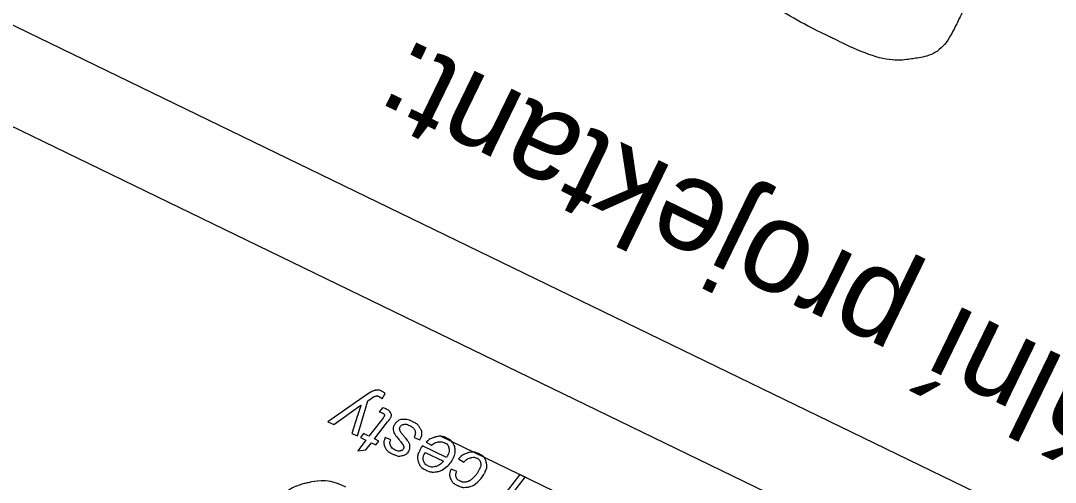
# Model space of a CAD drawing. Extents: x -762314 to -761449, y -993181 to -992589.
# Drawn here: x -762160.81 to -762149.52, y -992682.57 to -992677.54 of the extents above; entities that cross this region are included whole.
import ezdxf

# ---------------------------------------------------------------- set-up
doc = ezdxf.new("R2010")
doc.units = 0
for name, color, linetype in [('Rozpiska - logo SUDOP PRAHA', 7, 'Continuous'), ('Rozpiska - logo SŽDC', 7, 'Continuous'), ('Rozpiska - netisknutelná čára', 7, 'Continuous'), ('Rozpiska - text nadpisů', 7, 'Continuous'), ('Rozpiska - čáry', 7, 'Continuous')]:
    doc.layers.add(name, color=color, linetype=linetype)

msp = doc.modelspace()

# ---------------------------------------------------------------- linework, layer by layer
at = {"layer": 'Rozpiska - logo SUDOP PRAHA'}
msp.add_open_spline([(-762149.981, -992676.043), (-762150.29, -992675.845), (-762150.623, -992675.659), (-762150.983, -992675.485), (-762150.983, -992675.485), (-762151.327, -992675.317), (-762151.594, -992675.25), (-762151.784, -992675.283), (-762151.784, -992675.283), (-762151.974, -992675.316), (-762152.13, -992675.456), (-762152.25, -992675.705), (-762152.25, -992675.705), (-762152.368, -992675.947), (-762152.383, -992676.14), (-762152.295, -992676.283), (-762152.295, -992676.283), (-762152.21, -992676.414), (-762151.984, -992676.568), (-762151.617, -992676.746), (-762151.617, -992676.746), (-762151.441, -992676.832), (-762151.374, -992676.916), (-762151.414, -992676.999), (-762151.414, -992676.999), (-762151.439, -992677.051), (-762151.484, -992677.077), (-762151.547, -992677.076), (-762151.547, -992677.076), (-762151.612, -992677.074), (-762151.71, -992677.041), (-762151.842, -992676.977), (-762151.842, -992676.977), (-762152.065, -992676.869), (-762152.304, -992676.737), (-762152.57, -992676.576), (-762152.57, -992676.576), (-762152.57, -992676.576), (-762152.869, -992677.193), (-762152.869, -992677.193), (-762152.869, -992677.193), (-762152.56, -992677.401), (-762152.26, -992677.576), (-762151.959, -992677.722), (-762151.959, -992677.722), (-762151.58, -992677.906), (-762151.285, -992677.982), (-762151.074, -992677.951), (-762151.074, -992677.951), (-762150.863, -992677.921), (-762150.701, -992677.789), (-762150.587, -992677.554), (-762150.587, -992677.554), (-762150.46, -992677.294), (-762150.429, -992677.086), (-762150.494, -992676.93), (-762150.494, -992676.93), (-762150.56, -992676.775), (-762150.726, -992676.633), (-762150.993, -992676.506), (-762150.993, -992676.506), (-762150.993, -992676.506), (-762151.214, -992676.399), (-762151.214, -992676.399), (-762151.214, -992676.399), (-762151.292, -992676.361), (-762151.345, -992676.325), (-762151.372, -992676.29), (-762151.372, -992676.29), (-762151.399, -992676.256), (-762151.399, -992676.21), (-762151.371, -992676.153), (-762151.371, -992676.153), (-762151.342, -992676.092), (-762151.3, -992676.065), (-762151.245, -992676.07), (-762151.245, -992676.07), (-762151.192, -992676.075), (-762151.111, -992676.104), (-762151.003, -992676.156), (-762151.003, -992676.156), (-762150.668, -992676.319), (-762150.415, -992676.46), (-762150.242, -992676.58), (-762150.242, -992676.58), (-762150.242, -992676.58), (-762149.981, -992676.043), (-762149.981, -992676.043)], degree=3, dxfattribs=at)
at = {"layer": 'Rozpiska - logo SŽDC'}
for p, q in [((-762156.864, -992681.662), (-762156.833, -992681.607)), ((-762156.863, -992681.761), (-762156.898, -992681.806)), ((-762156.771, -992682.112), (-762156.832, -992682.087)), ((-762156.517, -992682.085), (-762156.454, -992682.11)), ((-762156.162, -992682.303), (-762156.424, -992682.176)), ((-762156.384, -992682.137), (-762156.328, -992682.171)), ((-762156.394, -992682.248), (-762156.194, -992682.345)), ((-762156.031, -992682.318), (-762155.973, -992682.354)), ((-762156.05, -992682.455), (-762156.112, -992682.43))]:
    msp.add_line(p, q, dxfattribs=at)
for points in [[(-762157.035, -992681.62), (-762157.457, -992681.913), (-762157.394, -992681.944), (-762157.096, -992681.734)], [(-762157.134, -992681.847), (-762157.195, -992682.041), (-762157.135, -992682.069), (-762157.021, -992681.684), (-762156.985, -992681.659)], [(-762156.874, -992681.896), (-762157.01, -992682.072), (-762157.069, -992682.043), (-762157.102, -992682.085), (-762157.042, -992682.114), (-762157.132, -992682.23), (-762157.043, -992682.222), (-762156.982, -992682.144), (-762156.934, -992682.167), (-762156.901, -992682.124), (-762156.949, -992682.101), (-762156.806, -992681.916)], [(-762155.55, -992682.839), (-762155.303, -992682.519), (-762155.363, -992682.49), (-762155.611, -992682.809), (-762155.55, -992682.839)]]:
    msp.add_lwpolyline(points, dxfattribs=at)
for points, degree in [([(-762156.833, -992681.607), (-762156.845, -992681.595), (-762156.857, -992681.586), (-762156.871, -992681.579), (-762156.871, -992681.579), (-762156.893, -992681.569), (-762156.916, -992681.566), (-762156.939, -992681.57), (-762156.939, -992681.57), (-762156.962, -992681.575), (-762156.994, -992681.591), (-762157.035, -992681.62)], 3), ([(-762156.985, -992681.659), (-762156.963, -992681.644), (-762156.945, -992681.635), (-762156.932, -992681.633), (-762156.932, -992681.633), (-762156.922, -992681.631), (-762156.911, -992681.633), (-762156.899, -992681.639), (-762156.899, -992681.639), (-762156.886, -992681.645), (-762156.876, -992681.652), (-762156.864, -992681.662)], 3), ([(-762157.096, -992681.734), (-762157.109, -992681.772), (-762157.122, -992681.81), (-762157.134, -992681.847)], 2), ([(-762156.806, -992681.916), (-762156.786, -992681.891), (-762156.775, -992681.874), (-762156.771, -992681.866), (-762156.771, -992681.866), (-762156.764, -992681.851), (-762156.763, -992681.836), (-762156.77, -992681.822), (-762156.77, -992681.822), (-762156.779, -992681.803), (-762156.795, -992681.787), (-762156.819, -992681.776), (-762156.819, -992681.776), (-762156.832, -992681.769), (-762156.847, -992681.764), (-762156.863, -992681.761)], 3), ([(-762156.898, -992681.806), (-762156.886, -992681.808), (-762156.873, -992681.813), (-762156.86, -992681.819), (-762156.86, -992681.819), (-762156.85, -992681.824), (-762156.845, -992681.829), (-762156.842, -992681.835), (-762156.842, -992681.835), (-762156.84, -992681.841), (-762156.841, -992681.847), (-762156.844, -992681.854), (-762156.844, -992681.854), (-762156.846, -992681.859), (-762156.856, -992681.873), (-762156.874, -992681.896)], 3), ([(-762156.832, -992682.087), (-762156.847, -992682.121), (-762156.849, -992682.154), (-762156.836, -992682.186), (-762156.836, -992682.186), (-762156.822, -992682.218), (-762156.793, -992682.245), (-762156.748, -992682.266), (-762156.748, -992682.266), (-762156.708, -992682.286), (-762156.673, -992682.291), (-762156.64, -992682.282), (-762156.64, -992682.282), (-762156.608, -992682.273), (-762156.585, -992682.254), (-762156.571, -992682.226), (-762156.571, -992682.226), (-762156.564, -992682.21), (-762156.561, -992682.194), (-762156.562, -992682.178), (-762156.562, -992682.178), (-762156.564, -992682.162), (-762156.569, -992682.146), (-762156.58, -992682.13), (-762156.58, -992682.13), (-762156.586, -992682.119), (-762156.602, -992682.099), (-762156.628, -992682.07), (-762156.628, -992682.07), (-762156.653, -992682.041), (-762156.667, -992682.019), (-762156.671, -992682.006), (-762156.671, -992682.006), (-762156.675, -992681.993), (-762156.674, -992681.981), (-762156.669, -992681.97), (-762156.669, -992681.97), (-762156.662, -992681.956), (-762156.649, -992681.947), (-762156.63, -992681.943), (-762156.63, -992681.943), (-762156.612, -992681.939), (-762156.589, -992681.943), (-762156.562, -992681.956), (-762156.562, -992681.956), (-762156.543, -992681.965), (-762156.528, -992681.977), (-762156.518, -992681.992), (-762156.518, -992681.992), (-762156.507, -992682.007), (-762156.502, -992682.022), (-762156.503, -992682.037), (-762156.503, -992682.037), (-762156.503, -992682.051), (-762156.508, -992682.067), (-762156.517, -992682.085)], 3), ([(-762156.454, -992682.11), (-762156.43, -992682.066), (-762156.427, -992682.026), (-762156.447, -992681.992), (-762156.447, -992681.992), (-762156.465, -992681.957), (-762156.495, -992681.93), (-762156.536, -992681.91), (-762156.536, -992681.91), (-762156.567, -992681.895), (-762156.595, -992681.888), (-762156.622, -992681.888), (-762156.622, -992681.888), (-762156.65, -992681.887), (-762156.673, -992681.892), (-762156.692, -992681.904), (-762156.692, -992681.904), (-762156.711, -992681.916), (-762156.724, -992681.931), (-762156.733, -992681.949), (-762156.733, -992681.949), (-762156.746, -992681.975), (-762156.747, -992682.002), (-762156.737, -992682.03), (-762156.737, -992682.03), (-762156.731, -992682.047), (-762156.709, -992682.077), (-762156.673, -992682.12), (-762156.673, -992682.12), (-762156.651, -992682.145), (-762156.638, -992682.163), (-762156.634, -992682.172), (-762156.634, -992682.172), (-762156.628, -992682.185), (-762156.628, -992682.197), (-762156.633, -992682.209), (-762156.633, -992682.209), (-762156.639, -992682.22), (-762156.649, -992682.227), (-762156.665, -992682.231), (-762156.665, -992682.231), (-762156.682, -992682.235), (-762156.7, -992682.232), (-762156.722, -992682.222), (-762156.722, -992682.222), (-762156.748, -992682.209), (-762156.765, -992682.193), (-762156.773, -992682.174), (-762156.773, -992682.174), (-762156.781, -992682.154), (-762156.781, -992682.134), (-762156.771, -992682.112)], 3), ([(-762156.172, -992682.413), (-762156.136, -992682.386), (-762156.109, -992682.352), (-762156.09, -992682.313), (-762156.09, -992682.313), (-762156.076, -992682.284), (-762156.068, -992682.254), (-762156.069, -992682.225), (-762156.069, -992682.225), (-762156.069, -992682.197), (-762156.077, -992682.171), (-762156.093, -992682.148), (-762156.093, -992682.148), (-762156.109, -992682.125), (-762156.131, -992682.107), (-762156.157, -992682.094), (-762156.157, -992682.094), (-762156.199, -992682.074), (-762156.241, -992682.07), (-762156.285, -992682.081), (-762156.285, -992682.081), (-762156.328, -992682.093), (-762156.361, -992682.111), (-762156.384, -992682.137)], 3), ([(-762156.424, -992682.176), (-762156.436, -992682.192), (-762156.446, -992682.21), (-762156.455, -992682.227), (-762156.455, -992682.227), (-762156.477, -992682.273), (-762156.481, -992682.315), (-762156.469, -992682.354), (-762156.469, -992682.354), (-762156.456, -992682.392), (-762156.429, -992682.421), (-762156.386, -992682.442), (-762156.386, -992682.442), (-762156.353, -992682.458), (-762156.318, -992682.464), (-762156.281, -992682.461), (-762156.281, -992682.461), (-762156.244, -992682.457), (-762156.207, -992682.441), (-762156.172, -992682.413)], 3), ([(-762156.328, -992682.171), (-762156.304, -992682.151), (-762156.279, -992682.139), (-762156.252, -992682.134), (-762156.252, -992682.134), (-762156.226, -992682.132), (-762156.202, -992682.134), (-762156.181, -992682.145), (-762156.181, -992682.145), (-762156.159, -992682.155), (-762156.145, -992682.172), (-762156.138, -992682.198), (-762156.138, -992682.198), (-762156.131, -992682.223), (-762156.136, -992682.252), (-762156.152, -992682.285), (-762156.152, -992682.285), (-762156.154, -992682.29), (-762156.158, -992682.296), (-762156.162, -992682.303)], 3), ([(-762156.194, -992682.345), (-762156.223, -992682.375), (-762156.251, -992682.394), (-762156.281, -992682.402), (-762156.281, -992682.402), (-762156.311, -992682.409), (-762156.339, -992682.408), (-762156.365, -992682.395), (-762156.365, -992682.395), (-762156.389, -992682.383), (-762156.404, -992682.366), (-762156.412, -992682.342), (-762156.412, -992682.342), (-762156.42, -992682.318), (-762156.416, -992682.291), (-762156.401, -992682.261), (-762156.401, -992682.261), (-762156.399, -992682.258), (-762156.397, -992682.254), (-762156.394, -992682.248)], 3), ([(-762155.973, -992682.354), (-762155.948, -992682.328), (-762155.923, -992682.312), (-762155.898, -992682.306), (-762155.898, -992682.306), (-762155.873, -992682.3), (-762155.851, -992682.302), (-762155.831, -992682.311), (-762155.831, -992682.311), (-762155.811, -992682.321), (-762155.798, -992682.336), (-762155.792, -992682.358), (-762155.792, -992682.358), (-762155.786, -992682.379), (-762155.791, -992682.405), (-762155.806, -992682.436), (-762155.806, -992682.436), (-762155.82, -992682.465), (-762155.839, -992682.493), (-762155.865, -992682.519), (-762155.865, -992682.519), (-762155.89, -992682.545), (-762155.915, -992682.562), (-762155.94, -992682.569), (-762155.94, -992682.569), (-762155.966, -992682.575), (-762155.991, -992682.573), (-762156.015, -992682.562), (-762156.015, -992682.562), (-762156.036, -992682.551), (-762156.05, -992682.536), (-762156.056, -992682.518), (-762156.056, -992682.518), (-762156.063, -992682.498), (-762156.061, -992682.478), (-762156.05, -992682.455)], 3), ([(-762155.825, -992682.573), (-762155.791, -992682.543), (-762155.765, -992682.509), (-762155.746, -992682.47), (-762155.746, -992682.47), (-762155.724, -992682.425), (-762155.72, -992682.385), (-762155.731, -992682.348), (-762155.731, -992682.348), (-762155.743, -992682.311), (-762155.768, -992682.283), (-762155.807, -992682.264), (-762155.807, -992682.264), (-762155.843, -992682.247), (-762155.879, -992682.243), (-762155.918, -992682.25), (-762155.918, -992682.25), (-762155.957, -992682.259), (-762155.994, -992682.281), (-762156.031, -992682.318)], 3), ([(-762156.112, -992682.43), (-762156.129, -992682.465), (-762156.132, -992682.499), (-762156.12, -992682.532), (-762156.12, -992682.532), (-762156.108, -992682.565), (-762156.083, -992682.59), (-762156.045, -992682.608), (-762156.045, -992682.608), (-762156.008, -992682.626), (-762155.97, -992682.632), (-762155.932, -992682.627), (-762155.932, -992682.627), (-762155.895, -992682.621), (-762155.858, -992682.604), (-762155.825, -992682.573)], 3), ([(-762157.261, -992682.627), (-762157.397, -992682.561), (-762157.545, -992682.549), (-762157.682, -992682.581), (-762157.682, -992682.581), (-762157.821, -992682.615), (-762157.948, -992682.694), (-762158.039, -992682.813)], 3)]:
    msp.add_open_spline(points, degree=degree, dxfattribs=at)
at = {"layer": 'Rozpiska - netisknutelná čára'}
msp.add_lwpolyline([(-762149.959, -992692.06), (-762147.23, -992686.437), (-762156.227, -992682.071)], dxfattribs=at)
at = {"layer": 'Rozpiska - čáry'}
for points in [[(-762141.091, -992676.079), (-762222.057, -992636.779), (-762226.423, -992645.775), (-762145.457, -992685.075)], [(-762145.894, -992685.974), (-762226.86, -992646.675), (-762231.227, -992655.671), (-762150.261, -992694.971)]]:
    msp.add_lwpolyline(points, close=True, dxfattribs=at)

# ---------------------------------------------------------------- texts
at = {"layer": 'Rozpiska - text nadpisů'}
msp.add_text('Generální projektant:', height=1, rotation=154.1087, dxfattribs=at).set_placement((-762145.368, -992683.173))

doc.saveas('drawing.dxf')
